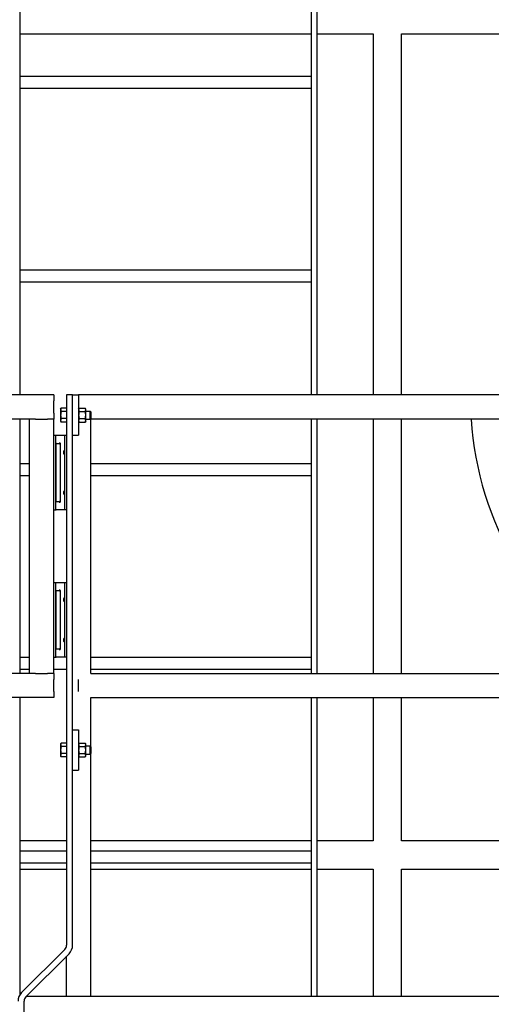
# Model space of a CAD drawing. Header units: inches. Extents: x 24 to 1128, y -74 to 748.
# Tile 418 of 557: x 898 to 928, y 247 to 308. Entities that reach past the tile are written whole.
import ezdxf

# ---------------------------------------------------------------- set-up
doc = ezdxf.new("R2010")
doc.units = ezdxf.units.IN
doc.header["$LTSCALE"] = 32
doc.header["$MEASUREMENT"] = 0
doc.layers.add('Visible (ANSI)', color=7, linetype='Continuous', lineweight=30)

msp = doc.modelspace()

# ---------------------------------------------------------------- linework, layer by layer
at = {"layer": 'Visible (ANSI)'}
for p, q in [((898.42845, 284.68016), (898.42845, 320.8695)), ((916.42845, 320.8695), (916.42845, 284.68016)), ((916.80345, 284.68016), (916.80345, 320.8695)), ((898.42845, 307.05516), (916.42845, 307.05516)), ((916.80345, 307.05516), (920.27104, 307.05516)), ((920.27104, 307.05516), (920.27104, 284.68016)), ((922.02104, 284.68016), (922.02104, 307.05516)), ((922.02104, 307.05516), (971.45854, 307.05516)), ((898.42845, 304.43016), (916.42845, 304.43016)), ((898.42845, 303.68016), (916.42845, 303.68016)), ((898.42845, 292.43016), (916.42845, 292.43016)), ((898.42845, 291.68016), (916.42845, 291.68016)), ((900.49405, 284.68016), (878.49405, 284.68016)), ((900.49405, 284.68016), (900.49405, 284.30516)), ((900.49405, 283.55516), (900.49405, 284.30516)), ((901.66354, 284.68016), (901.28854, 284.68016)), ((901.28854, 284.68016), (901.28854, 250.58549)), ((901.66354, 250.58549), (901.66354, 284.68016)), ((901.66354, 284.68016), (902.03854, 284.68016)), ((902.03854, 284.68016), (902.03854, 282.18016)), ((968.28854, 284.68016), (902.03854, 284.68016)), ((900.92453, 283.80516), (900.95803, 283.86318)), ((900.92453, 283.80516), (900.92453, 283.75492)), ((900.92453, 283.75492), (900.92453, 283.43016)), ((901.28853, 283.86318), (900.95803, 283.86318)), ((901.28853, 283.86318), (901.28853, 283.75492)), ((901.28853, 283.80516), (901.28854, 283.80516)), ((901.28853, 283.75492), (901.28853, 283.64667)), ((902.03854, 283.80516), (902.07203, 283.86318)), ((902.07203, 283.86318), (902.44304, 283.86318)), ((902.47654, 283.80516), (902.44304, 283.86318)), ((902.47654, 283.75492), (902.47654, 283.80516)), ((902.47654, 283.43016), (902.47654, 283.75492)), ((902.47654, 283.68016), (902.74277, 283.68016)), ((902.78854, 283.63298), (902.74277, 283.68016)), ((902.74277, 283.18016), (902.74277, 283.68016)), ((898.99405, 283.18016), (879.99405, 283.18016)), ((898.42845, 267.43016), (898.42845, 283.18016)), ((898.99405, 267.43016), (898.99405, 283.18016)), ((899.36905, 283.18016), (898.99405, 283.18016)), ((899.36905, 283.18016), (900.11905, 283.18016)), ((900.49405, 283.18016), (900.11905, 283.18016)), ((900.49405, 283.55516), (900.49405, 283.18016)), ((900.49405, 267.43016), (900.49405, 283.18016)), ((900.92453, 283.43016), (900.92453, 283.1054)), ((900.92453, 283.1054), (900.92453, 283.05516)), ((901.28853, 283.64667), (900.95803, 283.64667)), ((901.28853, 283.21366), (900.95803, 283.21366)), ((901.28853, 283.64667), (901.28853, 283.43016)), ((901.28853, 283.43016), (901.28853, 283.21366)), ((901.28853, 283.21366), (901.28853, 283.1054)), ((901.28853, 283.1054), (901.28853, 282.99715)), ((902.07203, 283.64667), (902.44304, 283.64667)), ((902.07203, 283.21366), (902.44304, 283.21366)), ((902.47654, 283.1054), (902.47654, 283.43016)), ((902.47654, 283.18016), (902.74277, 283.18016)), ((902.47654, 283.05516), (902.47654, 283.1054)), ((902.78854, 283.22735), (902.74277, 283.18016)), ((902.74277, 283.18016), (902.78854, 283.18016)), ((902.78854, 283.63298), (902.78854, 283.22735)), ((902.78854, 267.43016), (902.78854, 283.18016)), ((968.28854, 283.18016), (902.78854, 283.18016)), ((916.42845, 283.18016), (916.42845, 267.43016)), ((916.80345, 267.43016), (916.80345, 283.18016)), ((920.27104, 283.18016), (920.27104, 267.43016)), ((922.02104, 267.43016), (922.02104, 283.18016)), ((900.92453, 283.05516), (900.95803, 282.99715)), ((901.28853, 282.99715), (900.95803, 282.99715)), ((901.28853, 283.05516), (901.28854, 283.05516)), ((902.03854, 283.05516), (902.07203, 282.99715)), ((902.07203, 282.99715), (902.44304, 282.99715)), ((902.47654, 283.05516), (902.44304, 282.99715)), ((900.49405, 282.18016), (900.61905, 282.18016)), ((900.61905, 277.55516), (900.61905, 282.18016)), ((900.61905, 282.18016), (900.65591, 282.18016)), ((900.65591, 282.18016), (901.16354, 282.18016)), ((901.16354, 282.18016), (901.28854, 282.18016)), ((901.16354, 282.18016), (901.16354, 277.55516)), ((901.66354, 282.18016), (902.03854, 282.18016)), ((900.65741, 278.09683), (900.65741, 281.6385)), ((900.65877, 281.68016), (900.82329, 281.68016)), ((900.88579, 281.68656), (900.88579, 278.04876)), ((898.42845, 280.43016), (898.99405, 280.43016)), ((902.78854, 280.43016), (916.42845, 280.43016)), ((898.42845, 279.68016), (898.99405, 279.68016)), ((902.78854, 279.68016), (916.42845, 279.68016)), ((900.82329, 278.05516), (900.65877, 278.05516)), ((900.49405, 277.55516), (900.61905, 277.55516)), ((900.61905, 277.55516), (900.65591, 277.55516)), ((901.16354, 277.55516), (900.65591, 277.55516)), ((901.28854, 277.55516), (901.16354, 277.55516)), ((900.49405, 273.05516), (900.61905, 273.05516)), ((900.61905, 268.43016), (900.61905, 273.05516)), ((900.61905, 273.05516), (900.65591, 273.05516)), ((900.65591, 273.05516), (901.16354, 273.05516)), ((901.16354, 273.05516), (901.28854, 273.05516)), ((901.16354, 273.05516), (901.16354, 268.43016)), ((900.65741, 268.97183), (900.65741, 272.5135)), ((900.65877, 272.55516), (900.82329, 272.55516)), ((900.88579, 272.56156), (900.88579, 268.92376)), ((898.42845, 268.43016), (898.99405, 268.43016)), ((900.49405, 268.43016), (900.61905, 268.43016)), ((900.61905, 268.43016), (900.65591, 268.43016)), ((901.16354, 268.43016), (900.65591, 268.43016)), ((900.82329, 268.93016), (900.65877, 268.93016)), ((901.28854, 268.43016), (901.16354, 268.43016)), ((902.78854, 268.43016), (916.42845, 268.43016)), ((898.99405, 267.43016), (879.99405, 267.43016)), ((898.42845, 267.68016), (898.99405, 267.68016)), ((899.36905, 267.43016), (898.99405, 267.43016)), ((899.36905, 267.43016), (900.11905, 267.43016)), ((900.49405, 267.43016), (900.11905, 267.43016)), ((900.49405, 267.68016), (901.28854, 267.68016)), ((900.49405, 267.43016), (900.49405, 267.05516)), ((902.78854, 267.68016), (916.42845, 267.68016)), ((902.78854, 267.43016), (968.28854, 267.43016)), ((900.49405, 266.30516), (900.49405, 267.05516)), ((902.03854, 266.30516), (902.03854, 267.05516)), ((900.49405, 266.30516), (900.49405, 265.93016)), ((900.49405, 265.93016), (878.49405, 265.93016)), ((898.42845, 247.55573), (898.42845, 265.93016)), ((902.78854, 262.88298), (902.78854, 265.93016)), ((902.78854, 265.93016), (968.28854, 265.93016)), ((916.42845, 265.93016), (916.42845, 247.43016)), ((916.80345, 247.43016), (916.80345, 265.93016)), ((920.27104, 265.93016), (920.27104, 257.05516)), ((922.02104, 257.05516), (922.02104, 265.93016)), ((901.66354, 263.93016), (902.03854, 263.93016)), ((902.03854, 263.93016), (902.03854, 261.43016)), ((900.92453, 263.05516), (900.95803, 263.11318)), ((900.92453, 263.05516), (900.92453, 263.00492)), ((900.92453, 263.00492), (900.92453, 262.68016)), ((901.28853, 263.11318), (900.95803, 263.11318)), ((901.28853, 263.11318), (901.28853, 263.00492)), ((901.28853, 263.05516), (901.28854, 263.05516)), ((901.28853, 263.00492), (901.28853, 262.89667)), ((902.03854, 263.05516), (902.07203, 263.11318)), ((902.07203, 263.11318), (902.44304, 263.11318)), ((902.47654, 263.05516), (902.44304, 263.11318)), ((902.47654, 263.00492), (902.47654, 263.05516)), ((902.47654, 262.68016), (902.47654, 263.00492)), ((900.92453, 262.68016), (900.92453, 262.3554)), ((900.92453, 262.3554), (900.92453, 262.30516)), ((901.28853, 262.89667), (900.95803, 262.89667)), ((901.28853, 262.46366), (900.95803, 262.46366)), ((901.28853, 262.89667), (901.28853, 262.68016)), ((901.28853, 262.68016), (901.28853, 262.46366)), ((901.28853, 262.46366), (901.28853, 262.3554)), ((901.28853, 262.3554), (901.28853, 262.24715)), ((902.07203, 262.89667), (902.44304, 262.89667)), ((902.07203, 262.46366), (902.44304, 262.46366)), ((902.47654, 262.93016), (902.74277, 262.93016)), ((902.47654, 262.3554), (902.47654, 262.68016)), ((902.47654, 262.43016), (902.74277, 262.43016)), ((902.47654, 262.30516), (902.47654, 262.3554)), ((902.78854, 262.88298), (902.74277, 262.93016)), ((902.74277, 262.43016), (902.74277, 262.93016)), ((902.78854, 262.47735), (902.74277, 262.43016)), ((902.78854, 262.88298), (902.78854, 262.47735)), ((902.78854, 247.43016), (902.78854, 262.47735)), ((900.92453, 262.30516), (900.95803, 262.24715)), ((901.28853, 262.24715), (900.95803, 262.24715)), ((901.28853, 262.30516), (901.28854, 262.30516)), ((902.03854, 262.30516), (902.07203, 262.24715)), ((902.07203, 262.24715), (902.44304, 262.24715)), ((902.47654, 262.30516), (902.44304, 262.24715)), ((901.66354, 261.43016), (902.03854, 261.43016)), ((901.28854, 257.05516), (898.42845, 257.05516)), ((916.42845, 257.05516), (902.78854, 257.05516)), ((920.27104, 257.05516), (916.80345, 257.05516)), ((968.28854, 257.05516), (922.02104, 257.05516)), ((898.42845, 256.43016), (901.28854, 256.43016)), ((902.78854, 256.43016), (916.42845, 256.43016)), ((898.42845, 255.68016), (901.28854, 255.68016)), ((902.78854, 255.68016), (916.42845, 255.68016)), ((898.42845, 255.30516), (901.28854, 255.30516)), ((902.78854, 255.30516), (916.42845, 255.30516)), ((916.80345, 255.30516), (920.27104, 255.30516)), ((920.27104, 255.30516), (920.27104, 247.43016)), ((922.02104, 247.43016), (922.02104, 255.30516)), ((922.02104, 255.30516), (968.28854, 255.30516)), ((901.1787, 250.32033), (898.50821, 247.64983)), ((898.77337, 247.38467), (901.44387, 250.05516)), ((901.28854, 247.43016), (901.28854, 249.89983)), ((898.66354, 141.68016), (898.66354, 247.1195)), ((898.81887, 247.43016), (968.28854, 247.43016))]:
    msp.add_line(p, q, dxfattribs=at)
for centre, radius, start, end in [((947.02104, 284.61766), 20.75, 183.9724678, 235.9258562), ((900.82329, 281.61766), 0.0625, 0, 90), ((900.82329, 278.11766), 0.0625, 270, 0), ((900.82329, 272.49266), 0.0625, 0, 90), ((900.82329, 268.99266), 0.0625, 270, 0), ((900.91354, 250.58549), 0.375, 315, 0), ((900.91354, 250.58549), 0.75, 315, 0), ((899.03854, 247.1195), 0.75, 135, 180), ((899.03854, 247.1195), 0.375, 135, 180)]:
    msp.add_arc(centre, radius, start, end, dxfattribs=at)
for centre, start_param, end_param in [((900.65887, 281.6385), 3.14159265, 4.71238898), ((900.65887, 278.09683), 4.71238898, 6.28318531), ((900.65887, 272.5135), 3.14159265, 4.71238898), ((900.65887, 268.97183), 4.71238898, 6.28318531)]:
    msp.add_ellipse(centre, major_axis=(0, -0.04167), ratio=0.03492077, start_param=start_param, end_param=end_param, dxfattribs=at)
for centre in [(900.62998, 281.11766), (900.62998, 278.61766), (900.62998, 271.99266), (900.62998, 269.49266)]:
    msp.add_ellipse(centre, major_axis=(0, -0.09843), ratio=0.03492077, dxfattribs=at)
for points in [[(900.95803, 283.86318), (900.92453, 283.80516), (900.92453, 283.75492)], [(900.92453, 283.75492), (900.92453, 283.70468), (900.95803, 283.64667)], [(902.07203, 283.86318), (902.03854, 283.80516), (902.03854, 283.75492)], [(902.03854, 283.75492), (902.03854, 283.70468), (902.07203, 283.64667)], [(902.47654, 283.75492), (902.47654, 283.80516), (902.44304, 283.86318)], [(902.44304, 283.64667), (902.47654, 283.70468), (902.47654, 283.75492)], [(900.95803, 283.64667), (900.92453, 283.53064), (900.92453, 283.43016)], [(900.92453, 283.43016), (900.92453, 283.32968), (900.95803, 283.21366)], [(900.95803, 283.21366), (900.92453, 283.15564), (900.92453, 283.1054)], [(900.92453, 283.1054), (900.92453, 283.05516), (900.95803, 282.99715)], [(902.07203, 283.64667), (902.03854, 283.53064), (902.03854, 283.43016)], [(902.03854, 283.43016), (902.03854, 283.32968), (902.07203, 283.21366)], [(902.07203, 283.21366), (902.03854, 283.15564), (902.03854, 283.1054)], [(902.03854, 283.1054), (902.03854, 283.05516), (902.07203, 282.99715)], [(902.47654, 283.43016), (902.47654, 283.53064), (902.44304, 283.64667)], [(902.44304, 283.21366), (902.47654, 283.32968), (902.47654, 283.43016)], [(902.47654, 283.1054), (902.47654, 283.15564), (902.44304, 283.21366)], [(902.44304, 282.99715), (902.47654, 283.05516), (902.47654, 283.1054)], [(900.95803, 263.11318), (900.92453, 263.05516), (900.92453, 263.00492)], [(900.92453, 263.00492), (900.92453, 262.95468), (900.95803, 262.89667)], [(902.07203, 263.11318), (902.03854, 263.05516), (902.03854, 263.00492)], [(902.03854, 263.00492), (902.03854, 262.95468), (902.07203, 262.89667)], [(902.47654, 263.00492), (902.47654, 263.05516), (902.44304, 263.11318)], [(902.44304, 262.89667), (902.47654, 262.95468), (902.47654, 263.00492)], [(900.95803, 262.89667), (900.92453, 262.78064), (900.92453, 262.68016)], [(900.92453, 262.68016), (900.92453, 262.57968), (900.95803, 262.46366)], [(900.95803, 262.46366), (900.92453, 262.40564), (900.92453, 262.3554)], [(900.92453, 262.3554), (900.92453, 262.30516), (900.95803, 262.24715)], [(902.07203, 262.89667), (902.03854, 262.78064), (902.03854, 262.68016)], [(902.03854, 262.68016), (902.03854, 262.57968), (902.07203, 262.46366)], [(902.07203, 262.46366), (902.03854, 262.40564), (902.03854, 262.3554)], [(902.03854, 262.3554), (902.03854, 262.30516), (902.07203, 262.24715)], [(902.47654, 262.68016), (902.47654, 262.78064), (902.44304, 262.89667)], [(902.44304, 262.46366), (902.47654, 262.57968), (902.47654, 262.68016)], [(902.47654, 262.3554), (902.47654, 262.40564), (902.44304, 262.46366)], [(902.44304, 262.24715), (902.47654, 262.30516), (902.47654, 262.3554)]]:
    msp.add_rational_spline(points, [1, 1.0379548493, 1], degree=2, dxfattribs=at)
for points in [[(900.65591, 282.18016), (900.65596, 282.18016), (900.65602, 282.18006), (900.65608, 282.17986)], [(900.65608, 277.55547), (900.65602, 277.55527), (900.65596, 277.55516), (900.65591, 277.55516)], [(900.65591, 273.05516), (900.65596, 273.05516), (900.65602, 273.05506), (900.65608, 273.05486)], [(900.65608, 268.43047), (900.65602, 268.43027), (900.65596, 268.43016), (900.65591, 268.43016)]]:
    msp.add_open_spline(points, degree=3, dxfattribs=at)
for points, knots in [([(900.88579, 281.68656), (900.88579, 281.68978), (900.88569, 281.69301), (900.88491, 281.70549), (900.88347, 281.71459), (900.8783, 281.73236), (900.87499, 281.73857), (900.8725, 281.74254), (900.87246, 281.7426), (900.87242, 281.74266)], [0, 0, 0, 0, 0.024551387, 0.024551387, 0.095629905, 0.095629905, 0.174881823, 0.174881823, 0.176157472, 0.176157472, 0.176157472, 0.176157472]), ([(901.14652, 281.11766), (901.14652, 281.10533), (901.14614, 281.09218), (901.14449, 281.06802), (901.14322, 281.057), (901.14005, 281.03942), (901.13792, 281.03178), (901.13289, 281.02169), (901.12998, 281.01924), (901.12413, 281.01924), (901.12079, 281.02175), (901.11428, 281.03194), (901.11111, 281.03963), (901.10604, 281.05718), (901.10376, 281.06811), (901.10068, 281.09217), (901.09989, 281.10531), (901.09989, 281.13002), (901.10068, 281.14315), (901.10376, 281.16722), (901.10604, 281.17815), (901.11111, 281.1957), (901.11428, 281.20339), (901.12079, 281.21358), (901.12413, 281.21609), (901.12998, 281.21609), (901.13289, 281.21364), (901.13792, 281.20355), (901.14005, 281.1959), (901.14322, 281.17832), (901.14449, 281.16731), (901.14614, 281.14315), (901.14652, 281.13), (901.14652, 281.11766)], [0, 0, 0, 0, 0.09401122, 0.09401122, 0.18802243, 0.18802243, 0.28431105, 0.28431105, 0.38059967, 0.38059967, 0.4782167, 0.4782167, 0.57583373, 0.57583373, 0.6699888, 0.6699888, 0.76414388, 0.76414388, 0.85829895, 0.85829895, 0.95245403, 0.95245403, 1.05007106, 1.05007106, 1.14768808, 1.14768808, 1.2439767, 1.2439767, 1.34026532, 1.34026532, 1.43427654, 1.43427654, 1.52828776, 1.52828776, 1.52828776, 1.52828776]), ([(901.14652, 278.61766), (901.14652, 278.60533), (901.14614, 278.59218), (901.14449, 278.56802), (901.14322, 278.557), (901.14005, 278.53942), (901.13792, 278.53178), (901.13289, 278.52169), (901.12998, 278.51924), (901.12413, 278.51924), (901.12079, 278.52175), (901.11428, 278.53194), (901.11111, 278.53963), (901.10604, 278.55718), (901.10376, 278.56811), (901.10068, 278.59217), (901.09989, 278.60531), (901.09989, 278.63002), (901.10068, 278.64315), (901.10376, 278.66722), (901.10604, 278.67815), (901.11111, 278.6957), (901.11428, 278.70339), (901.12079, 278.71358), (901.12413, 278.71609), (901.12998, 278.71609), (901.13289, 278.71364), (901.13792, 278.70355), (901.14005, 278.6959), (901.14322, 278.67832), (901.14449, 278.66731), (901.14614, 278.64315), (901.14652, 278.63), (901.14652, 278.61766)], [0, 0, 0, 0, 0.09401122, 0.09401122, 0.18802243, 0.18802243, 0.28431105, 0.28431105, 0.38059967, 0.38059967, 0.4782167, 0.4782167, 0.57583373, 0.57583373, 0.6699888, 0.6699888, 0.76414388, 0.76414388, 0.85829895, 0.85829895, 0.95245403, 0.95245403, 1.05007106, 1.05007106, 1.14768808, 1.14768808, 1.2439767, 1.2439767, 1.34026532, 1.34026532, 1.43427654, 1.43427654, 1.52828776, 1.52828776, 1.52828776, 1.52828776]), ([(900.87242, 277.99266), (900.87246, 277.99273), (900.8725, 277.99279), (900.87564, 277.99779), (900.87817, 278.00339), (900.8824, 278.01644), (900.88392, 278.02385), (900.88547, 278.03718), (900.88579, 278.04297), (900.88579, 278.04876)], [-0.000682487, -0.000682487, -0.000682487, -0.000682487, 0, 0, 0.053671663, 0.053671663, 0.113306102, 0.113306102, 0.157716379, 0.157716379, 0.157716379, 0.157716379]), ([(900.88579, 272.56156), (900.88579, 272.56478), (900.88569, 272.56801), (900.88491, 272.58049), (900.88347, 272.58959), (900.8783, 272.60736), (900.87499, 272.61357), (900.8725, 272.61754), (900.87246, 272.6176), (900.87242, 272.61766)], [0, 0, 0, 0, 0.024551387, 0.024551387, 0.095629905, 0.095629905, 0.174881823, 0.174881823, 0.176157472, 0.176157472, 0.176157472, 0.176157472]), ([(901.14652, 271.99266), (901.14652, 271.98033), (901.14614, 271.96718), (901.14449, 271.94302), (901.14322, 271.932), (901.14005, 271.91442), (901.13792, 271.90678), (901.13289, 271.89669), (901.12998, 271.89424), (901.12413, 271.89424), (901.12079, 271.89675), (901.11428, 271.90694), (901.11111, 271.91463), (901.10604, 271.93218), (901.10376, 271.94311), (901.10068, 271.96717), (901.09989, 271.98031), (901.09989, 272.00502), (901.10068, 272.01815), (901.10376, 272.04222), (901.10604, 272.05315), (901.11111, 272.0707), (901.11428, 272.07839), (901.12079, 272.08858), (901.12413, 272.09109), (901.12998, 272.09109), (901.13289, 272.08864), (901.13792, 272.07855), (901.14005, 272.0709), (901.14322, 272.05332), (901.14449, 272.04231), (901.14614, 272.01815), (901.14652, 272.005), (901.14652, 271.99266)], [0, 0, 0, 0, 0.09401122, 0.09401122, 0.18802243, 0.18802243, 0.28431105, 0.28431105, 0.38059967, 0.38059967, 0.4782167, 0.4782167, 0.57583373, 0.57583373, 0.6699888, 0.6699888, 0.76414388, 0.76414388, 0.85829895, 0.85829895, 0.95245403, 0.95245403, 1.05007106, 1.05007106, 1.14768808, 1.14768808, 1.2439767, 1.2439767, 1.34026532, 1.34026532, 1.43427654, 1.43427654, 1.52828776, 1.52828776, 1.52828776, 1.52828776]), ([(901.14652, 269.49266), (901.14652, 269.48033), (901.14614, 269.46718), (901.14449, 269.44302), (901.14322, 269.432), (901.14005, 269.41442), (901.13792, 269.40678), (901.13289, 269.39669), (901.12998, 269.39424), (901.12413, 269.39424), (901.12079, 269.39675), (901.11428, 269.40694), (901.11111, 269.41463), (901.10604, 269.43218), (901.10376, 269.44311), (901.10068, 269.46717), (901.09989, 269.48031), (901.09989, 269.50502), (901.10068, 269.51815), (901.10376, 269.54222), (901.10604, 269.55315), (901.11111, 269.5707), (901.11428, 269.57839), (901.12079, 269.58858), (901.12413, 269.59109), (901.12998, 269.59109), (901.13289, 269.58864), (901.13792, 269.57855), (901.14005, 269.5709), (901.14322, 269.55332), (901.14449, 269.54231), (901.14614, 269.51815), (901.14652, 269.505), (901.14652, 269.49266)], [0, 0, 0, 0, 0.09401122, 0.09401122, 0.18802243, 0.18802243, 0.28431105, 0.28431105, 0.38059967, 0.38059967, 0.4782167, 0.4782167, 0.57583373, 0.57583373, 0.6699888, 0.6699888, 0.76414388, 0.76414388, 0.85829895, 0.85829895, 0.95245403, 0.95245403, 1.05007106, 1.05007106, 1.14768808, 1.14768808, 1.2439767, 1.2439767, 1.34026532, 1.34026532, 1.43427654, 1.43427654, 1.52828776, 1.52828776, 1.52828776, 1.52828776]), ([(900.87242, 268.86766), (900.87246, 268.86773), (900.8725, 268.86779), (900.87564, 268.87279), (900.87817, 268.87839), (900.8824, 268.89144), (900.88392, 268.89885), (900.88547, 268.91218), (900.88579, 268.91797), (900.88579, 268.92376)], [-0.000682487, -0.000682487, -0.000682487, -0.000682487, 0, 0, 0.053671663, 0.053671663, 0.113306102, 0.113306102, 0.157716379, 0.157716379, 0.157716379, 0.157716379])]:
    msp.add_open_spline(points, degree=3, knots=knots, dxfattribs=at)

doc.saveas('drawing.dxf')
